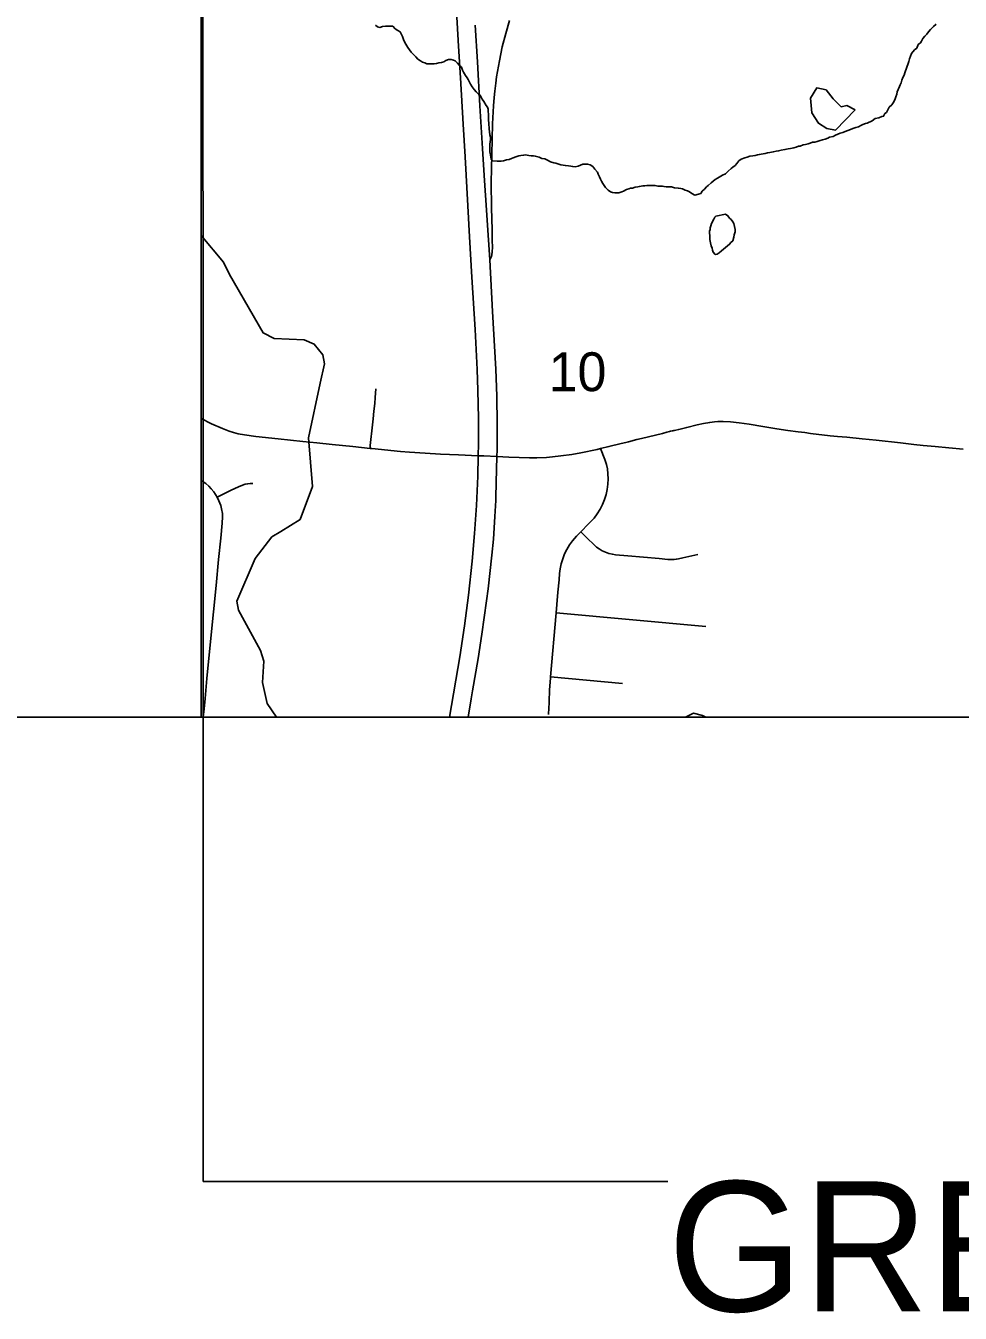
# Model space of a CAD drawing. Extents: x -1.4 to 35.4, y 0 to 22.
# Drawn here: x 24.301 to 25.307, y 12.413 to 13.799 of the extents above; entities that cross this region are included whole.
import ezdxf

# ---------------------------------------------------------------- set-up
doc = ezdxf.new("R2010")
doc.units = 0
for name, color, linetype in [('GM_X_City_Street', 7, 'Continuous'), ('GM_X_County_Road', 7, 'Continuous'), ('GM_X_Interchange_Ramps', 7, 'Continuous'), ('GM_X_Interstate_Route', 7, 'Continuous'), ('GM_X_Minor_Lake', 7, 'Continuous'), ('GM_X_Minor_River', 7, 'Continuous'), ('GM_X_Section_Text', 7, 'Continuous'), ('SC_Scratch1', 7, 'Continuous'), ('SH_Border', 7, 'Continuous'), ('SH_Cut_Line', 7, 'Continuous'), ('SH_Text', 7, 'Continuous')]:
    doc.layers.add(name, color=color, linetype=linetype)

msp = doc.modelspace()

# ---------------------------------------------------------------- linework, layer by layer
at = {"layer": 'GM_X_City_Street'}
for p, q in [((24.8719, 13.1667), (25.0332, 13.1522)), ((24.8659, 13.0978), (24.9433, 13.0909))]:
    msp.add_line(p, q, dxfattribs=at)
for points in [[(24.6716, 13.3439), (24.6719, 13.3469), (24.6743, 13.3692), (24.675, 13.3756), (24.6758, 13.384), (24.6766, 13.3921), (24.6771, 13.3987), (24.6779, 13.4082)], [(24.8636, 13.0574), (24.8636, 13.0582), (24.8639, 13.0637), (24.8644, 13.0701), (24.8645, 13.071), (24.8647, 13.0838), (24.8658, 13.0966), (24.8659, 13.0978), (24.8719, 13.1667), (24.8727, 13.1758), (24.8739, 13.189), (24.8751, 13.2022), (24.8757, 13.209), (24.8763, 13.2143), (24.8775, 13.2197), (24.8791, 13.225), (24.8811, 13.2302), (24.8836, 13.2351), (24.8864, 13.2399), (24.8897, 13.2443), (24.8918, 13.2468), (24.894, 13.2492), (24.8978, 13.2532), (24.8985, 13.254), (24.9069, 13.2627), (24.9089, 13.2647), (24.9127, 13.2689), (24.9162, 13.2735), (24.9192, 13.2783), (24.9218, 13.2834), (24.924, 13.2887), (24.9257, 13.2942), (24.927, 13.2998), (24.9277, 13.3055), (24.928, 13.3112), (24.9277, 13.3166), (24.9271, 13.3217), (24.9261, 13.3266), (24.9242, 13.3319), (24.9198, 13.3436)], [(24.4897, 13.3094), (24.491, 13.3086), (24.4947, 13.3061), (24.4981, 13.3032), (24.5007, 13.3004), (24.5034, 13.297), (24.5069, 13.2914)], [(24.5069, 13.2914), (24.5222, 13.2988), (24.53, 13.3025), (24.5343, 13.3043), (24.5371, 13.3053), (24.54, 13.3059), (24.5424, 13.3061), (24.5455, 13.3061)], [(24.4921, 13.0546), (24.4931, 13.0634), (24.494, 13.0745), (24.496, 13.0962), (24.5, 13.1358), (24.5031, 13.168), (24.5059, 13.1964), (24.5085, 13.2243), (24.5109, 13.2472), (24.5124, 13.2633), (24.5128, 13.2701), (24.5126, 13.2738), (24.5118, 13.2787), (24.5109, 13.2823), (24.509, 13.2874), (24.5069, 13.2914)], [(24.8985, 13.254), (24.9055, 13.2472), (24.913, 13.2399), (24.9155, 13.2377), (24.9182, 13.2357), (24.9216, 13.2337), (24.9251, 13.232), (24.9288, 13.2308), (24.9326, 13.2299), (24.9359, 13.2294), (24.949, 13.2282), (24.966, 13.2267), (24.983, 13.2252), (24.9923, 13.2243), (24.9956, 13.2242), (24.999, 13.2243), (25.0013, 13.2246), (25.0035, 13.225), (25.0083, 13.226), (25.0246, 13.2295)]]:
    msp.add_lwpolyline(points, dxfattribs=at)
at = {"layer": 'GM_X_County_Road'}
msp.add_lwpolyline([(24.4897, 13.9389), (24.4897, 13.0546), (25.3286, 13.0546), (25.4028, 13.8449)], close=True, dxfattribs=at)
for points in [[(24.4897, 13.3759), (24.501, 13.3704), (24.5129, 13.3652), (24.5198, 13.3626), (24.5245, 13.3611), (24.5298, 13.3597), (24.5365, 13.3584), (24.5487, 13.3567), (24.5728, 13.3541), (24.5993, 13.3513), (24.6142, 13.3498), (24.6309, 13.3482), (24.6531, 13.346), (24.6716, 13.3439)], [(24.9469, 13.3503), (24.9498, 13.351), (24.9589, 13.3533), (24.9637, 13.3545), (24.9863, 13.3601), (24.991, 13.3613), (24.9939, 13.362), (24.995, 13.3623), (24.9968, 13.3627), (24.9977, 13.3629), (24.9985, 13.363), (24.9995, 13.3633), (25.0007, 13.3635), (25.0039, 13.3643), (25.0126, 13.3664), (25.0239, 13.3691), (25.0306, 13.3706), (25.0373, 13.3719), (25.0423, 13.3726), (25.046, 13.3729), (25.0517, 13.3729), (25.0598, 13.3724), (25.0691, 13.3713), (25.0796, 13.3698), (25.0943, 13.3675), (25.1096, 13.3651), (25.1212, 13.3633), (25.1323, 13.3618), (25.1397, 13.3609), (25.1459, 13.36), (25.1668, 13.3575), (25.1748, 13.3567), (25.1847, 13.3558), (25.2014, 13.3542), (25.2163, 13.3527), (25.2428, 13.3497), (25.257, 13.348), (25.2669, 13.3469), (25.2799, 13.3458), (25.2947, 13.3446), (25.3102, 13.3431)], [(24.6716, 13.3439), (24.6735, 13.3437), (24.7043, 13.3407), (24.714, 13.3399)], [(24.714, 13.3399), (24.7198, 13.3395), (24.7476, 13.3377), (24.7668, 13.3369), (24.788, 13.336), (24.7942, 13.3358), (24.8081, 13.3352), (24.8209, 13.3346), (24.8432, 13.3338), (24.8512, 13.3338), (24.8617, 13.3342), (24.8679, 13.3347), (24.8771, 13.3357), (24.8888, 13.3373), (24.8985, 13.339), (24.9161, 13.3427), (24.9198, 13.3436)], [(24.9198, 13.3436), (24.9287, 13.3458), (24.942, 13.3491), (24.9469, 13.3503)]]:
    msp.add_lwpolyline(points, dxfattribs=at)
at = {"layer": 'GM_X_Interchange_Ramps'}
msp.add_lwpolyline([(24.8004, 13.5469), (24.8016, 13.549), (24.8023, 13.5506), (24.8028, 13.5524), (24.803, 13.5555), (24.8033, 13.5607), (24.8032, 13.5678), (24.803, 13.5792), (24.8022, 13.6028), (24.8021, 13.6301), (24.8026, 13.6605), (24.8036, 13.6935), (24.8046, 13.7127), (24.8052, 13.7216), (24.806, 13.7287), (24.8069, 13.7372), (24.8079, 13.7441), (24.8108, 13.7612), (24.814, 13.7764), (24.8177, 13.7908), (24.8218, 13.8045)], dxfattribs=at)
at = {"layer": 'GM_X_Interstate_Route'}
for points in [[(24.757, 13.0546), (24.7681, 13.1196), (24.7733, 13.1527), (24.7776, 13.186), (24.7816, 13.2224), (24.7842, 13.2521), (24.7862, 13.2824), (24.7875, 13.3141), (24.788, 13.336), (24.7882, 13.3488), (24.7883, 13.3762), (24.7876, 13.4066), (24.7868, 13.4289), (24.7846, 13.4718), (24.7813, 13.5282), (24.7786, 13.5716), (24.7768, 13.6051), (24.7739, 13.6579), (24.7718, 13.6932), (24.7689, 13.7428), (24.7669, 13.777), (24.7648, 13.8148)], [(24.7773, 13.0546), (24.7806, 13.0741), (24.782, 13.0827), (24.7879, 13.1176), (24.792, 13.144), (24.7971, 13.1797), (24.7989, 13.1926), (24.8028, 13.229), (24.8044, 13.2463), (24.806, 13.2705), (24.8069, 13.2878), (24.807, 13.2909), (24.8074, 13.307), (24.8081, 13.3352), (24.8083, 13.3424), (24.8085, 13.3704), (24.808, 13.4002), (24.8069, 13.4293), (24.8036, 13.4914), (24.8004, 13.5469), (24.7944, 13.6378), (24.7926, 13.667), (24.7899, 13.7129), (24.7872, 13.76), (24.7848, 13.7997)]]:
    msp.add_lwpolyline(points, dxfattribs=at)
at = {"layer": 'GM_X_Minor_Lake'}
for points in [[(25.194, 13.7084), (25.185, 13.7132), (25.1786, 13.7118), (25.17, 13.7203), (25.1626, 13.7299), (25.1524, 13.732), (25.1457, 13.7212), (25.1473, 13.7052), (25.1543, 13.6941), (25.1633, 13.6882), (25.1727, 13.6865)], [(25.1727, 13.6865), (25.194, 13.7084)], [(25.0541, 13.5962), (25.0568, 13.5944), (25.0587, 13.5918), (25.0605, 13.5902), (25.062, 13.5879), (25.0631, 13.586), (25.0638, 13.5829), (25.0645, 13.5795), (25.0645, 13.5772), (25.0637, 13.5738), (25.0633, 13.5712), (25.0621, 13.5674), (25.0601, 13.5655), (25.0586, 13.5637), (25.0501, 13.5566), (25.0474, 13.5543), (25.0451, 13.5529), (25.0432, 13.5525), (25.041, 13.5552), (25.0403, 13.5575), (25.0399, 13.5594), (25.0388, 13.5621), (25.0381, 13.5651), (25.0378, 13.567), (25.0374, 13.5689), (25.0375, 13.5716), (25.0375, 13.5735), (25.0371, 13.5754), (25.0372, 13.5777), (25.0376, 13.5796), (25.0376, 13.5815), (25.0384, 13.5837), (25.0392, 13.586), (25.0416, 13.5909), (25.0427, 13.5928), (25.0439, 13.5939), (25.0541, 13.5962)], [(25.033, 13.0546), (25.0296, 13.0563), (25.0198, 13.0587), (25.0118, 13.0547), (25.0117, 13.0546)]]:
    msp.add_lwpolyline(points, dxfattribs=at)
at = {"layer": 'GM_X_Minor_River'}
for points in [[(24.6774, 13.7996), (24.6796, 13.7977), (24.6823, 13.7972), (24.685, 13.7983), (24.6884, 13.7986), (24.6941, 13.7986), (24.696, 13.7985), (24.6986, 13.7958), (24.7016, 13.7939), (24.7042, 13.7923), (24.7053, 13.7896), (24.7064, 13.7873), (24.7075, 13.7843), (24.7082, 13.7824), (24.7101, 13.7793), (24.7112, 13.7774), (24.7123, 13.7755), (24.7142, 13.7732), (24.716, 13.7705), (24.7183, 13.7682), (24.7209, 13.7655), (24.7231, 13.7631), (24.7258, 13.7612), (24.728, 13.7597), (24.7307, 13.7589), (24.7329, 13.7581), (24.7352, 13.758), (24.7382, 13.758), (24.7405, 13.7579), (24.7432, 13.7583), (24.7458, 13.759), (24.7485, 13.7593), (24.7512, 13.76), (24.7531, 13.7615), (24.7561, 13.7626), (24.7588, 13.7626), (24.7615, 13.7621), (24.7633, 13.7614), (24.7656, 13.7587), (24.7674, 13.7564), (24.7701, 13.7544), (24.7711, 13.751), (24.7723, 13.7491), (24.7745, 13.7456), (24.7763, 13.7429), (24.7771, 13.741), (24.7782, 13.7391), (24.7796, 13.736), (24.7815, 13.7333), (24.7837, 13.7303), (24.786, 13.728), (24.7882, 13.7253), (24.7901, 13.7241), (24.7923, 13.7199), (24.7942, 13.7176), (24.7967, 13.7133), (24.7979, 13.7114), (24.7986, 13.7091), (24.7989, 13.7069), (24.7992, 13.7034), (24.7992, 13.7), (24.7992, 13.6977), (24.7995, 13.6939), (24.7998, 13.6879)], [(25.271, 13.7899), (25.2729, 13.7926), (25.2748, 13.7948), (25.2783, 13.7982), (25.281, 13.8008)], [(25.0318, 13.6229), (25.0338, 13.6256), (25.0357, 13.6271), (25.0388, 13.63), (25.043, 13.6334), (25.0457, 13.6349), (25.0476, 13.636), (25.051, 13.6382), (25.0541, 13.6397), (25.0572, 13.6423), (25.0603, 13.6453), (25.0622, 13.6468), (25.0645, 13.6486), (25.0664, 13.6505), (25.0687, 13.6535), (25.0711, 13.6553), (25.0749, 13.6568), (25.0775, 13.6575), (25.0806, 13.6586), (25.0836, 13.6589), (25.0863, 13.6593), (25.0886, 13.66), (25.0905, 13.6603), (25.0928, 13.6607), (25.0947, 13.661), (25.097, 13.6614), (25.0993, 13.6621), (25.1019, 13.6624), (25.1057, 13.6631), (25.1088, 13.6639), (25.1114, 13.6642), (25.1141, 13.6649), (25.1183, 13.6656), (25.1217, 13.6663), (25.1244, 13.667), (25.1278, 13.6677), (25.1305, 13.6684), (25.1328, 13.6692), (25.1347, 13.6695), (25.1377, 13.6706), (25.1404, 13.6713), (25.1434, 13.672), (25.1454, 13.6727), (25.148, 13.6735), (25.1503, 13.6738), (25.153, 13.6745), (25.156, 13.6756), (25.1587, 13.6763), (25.1617, 13.677), (25.1644, 13.6781), (25.1663, 13.6789), (25.1701, 13.6799), (25.1728, 13.681), (25.1751, 13.6821), (25.1778, 13.6832), (25.1805, 13.684), (25.1831, 13.685), (25.1858, 13.6861), (25.1889, 13.6872), (25.1915, 13.6883), (25.1946, 13.6894), (25.1973, 13.6901), (25.1999, 13.6916), (25.2022, 13.6927), (25.2049, 13.6938), (25.2068, 13.6942), (25.2122, 13.6967), (25.2152, 13.699), (25.2194, 13.7), (25.2225, 13.7011), (25.2244, 13.7015), (25.2256, 13.7045), (25.2275, 13.7056), (25.2287, 13.7079), (25.2306, 13.7112), (25.2333, 13.7139), (25.2356, 13.7169), (25.2368, 13.7203), (25.2376, 13.7225), (25.2388, 13.7255), (25.2392, 13.7278), (25.2416, 13.7335), (25.2424, 13.7353), (25.2432, 13.7376), (25.244, 13.7403), (25.2452, 13.7433), (25.2467, 13.7459), (25.2472, 13.7482), (25.2479, 13.7504), (25.2487, 13.7523), (25.2515, 13.7606), (25.2523, 13.7633), (25.2543, 13.769), (25.2578, 13.7731), (25.2601, 13.7749), (25.2617, 13.7787), (25.264, 13.7806), (25.2652, 13.7824), (25.2667, 13.7851), (25.2687, 13.7877), (25.271, 13.7899)], [(24.7998, 13.6879), (24.8004, 13.6814), (24.8011, 13.6791), (24.8011, 13.6764), (24.8006, 13.6715), (24.8006, 13.6677), (24.8005, 13.6632), (24.8012, 13.6601), (24.8019, 13.6555), (24.8034, 13.6536), (24.8083, 13.6532), (24.811, 13.6531), (24.8129, 13.6531), (24.8152, 13.6534), (24.8186, 13.6545), (24.8213, 13.6548), (24.8239, 13.6559), (24.8258, 13.6567), (24.8285, 13.6578), (24.8319, 13.6589), (24.8338, 13.6592), (24.8369, 13.6595), (24.8388, 13.6599), (24.8407, 13.6598), (24.8426, 13.6594), (24.8452, 13.659), (24.8475, 13.659), (24.8494, 13.6586), (24.8536, 13.6574), (24.8566, 13.6562), (24.8596, 13.6557), (24.8626, 13.6542), (24.866, 13.6526), (24.8694, 13.6514), (24.8717, 13.651), (24.8747, 13.6498), (24.877, 13.6494), (24.8819, 13.6485), (24.8853, 13.6481), (24.8876, 13.6477), (24.8898, 13.6473), (24.8925, 13.6472), (24.8956, 13.6479), (24.8982, 13.649), (24.9005, 13.6498), (24.9039, 13.6501), (24.9058, 13.6501), (24.9085, 13.6493), (24.9115, 13.6473), (24.9137, 13.6446), (24.9163, 13.6415), (24.9171, 13.6392), (24.9185, 13.6362), (24.9196, 13.6339), (24.9207, 13.6316), (24.9222, 13.6293), (24.9237, 13.627), (24.9252, 13.6247), (24.9278, 13.622), (24.9304, 13.62), (24.9327, 13.6196), (24.935, 13.6192), (24.9376, 13.6192), (24.9395, 13.6191), (24.9426, 13.6202), (24.9445, 13.6209), (24.9475, 13.6228), (24.9502, 13.6235), (24.9521, 13.6242), (24.954, 13.6242), (24.9571, 13.6253), (24.9597, 13.6256), (24.9616, 13.626), (24.9635, 13.6263), (24.9654, 13.6267), (24.9673, 13.6267), (24.9696, 13.627), (24.9727, 13.6269), (24.9749, 13.6269), (24.9768, 13.6269), (24.9787, 13.6268), (24.9814, 13.6264), (24.9844, 13.6264), (24.9863, 13.6263), (24.9882, 13.6259), (24.9905, 13.6255), (24.9931, 13.6255), (24.9962, 13.6254), (24.9992, 13.6246), (25.0034, 13.6242), (25.006, 13.6237), (25.0079, 13.6233), (25.0109, 13.6221), (25.0132, 13.6214), (25.0155, 13.6202), (25.0181, 13.6182), (25.0211, 13.6167), (25.0253, 13.6177), (25.0276, 13.6185), (25.0291, 13.6207), (25.0318, 13.6229)], [(24.4897, 13.573), (24.514, 13.5446), (24.5202, 13.5312), (24.5565, 13.4682), (24.5685, 13.4623), (24.6007, 13.4608), (24.6116, 13.4561), (24.6209, 13.4445), (24.6226, 13.435), (24.618, 13.4142), (24.6054, 13.3552), (24.6097, 13.3028), (24.5965, 13.2674), (24.5757, 13.2545), (24.5658, 13.2486), (24.5478, 13.2255), (24.5283, 13.1795), (24.53, 13.1696), (24.5538, 13.1263), (24.5574, 13.1148), (24.5558, 13.0917), (24.561, 13.0692), (24.5709, 13.0546)]]:
    msp.add_lwpolyline(points, dxfattribs=at)
at = {"layer": 'SC_Scratch1'}
for p, q in [((-1.4282, 13.0546), (35.3749, 13.0546)), ((24.4921, 13.0546), (24.4921, 12.5546)), ((24.4921, 12.5546), (24.9921, 12.5546))]:
    msp.add_line(p, q, dxfattribs=at)
msp.add_lwpolyline([(24.4897, 14.8759), (24.4897, 13.0546), (31.2897, 13.0546)], dxfattribs=at)
at = {"layer": 'SH_Border'}
msp.add_lwpolyline([(24.4897, 19.8546), (24.4921, 13.0546), (31.2897, 13.0546), (31.2897, 19.8546)], close=True, dxfattribs=at)
at = {"layer": 'SH_Cut_Line'}
msp.add_lwpolyline([(24.4897, 14.8759), (24.4897, 13.0546), (31.2897, 13.0546)], dxfattribs=at)

# ---------------------------------------------------------------- texts
at = {"layer": 'GM_X_Section_Text'}
msp.add_text('10', height=0.04186, rotation=0, dxfattribs=at).set_placement((24.8638, 13.4055))
at = {"layer": 'SH_Text'}
msp.add_text('GRE-444-0455:', height=0.14, dxfattribs=at).set_placement((24.9921, 12.4146))

doc.saveas('drawing.dxf')
